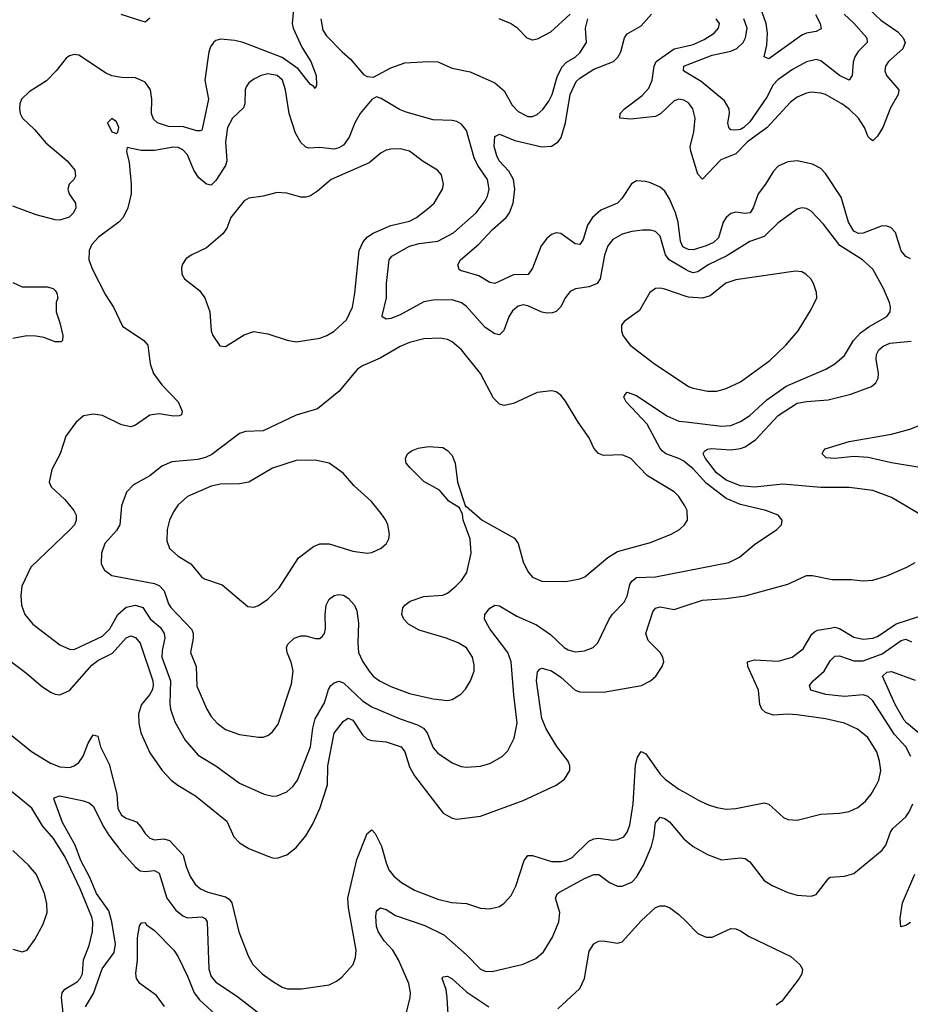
# Model space of a CAD drawing. Header units: inches. Extents: x 1834610 to 2027685, y 642842 to 774116.
# Tile 451 of 632: x 1957180 to 1960949, y 720901 to 725066. Entities that reach past the tile are written whole.
import ezdxf

# ---------------------------------------------------------------- set-up
doc = ezdxf.new("R2010")
doc.units = ezdxf.units.IN
doc.header["$MEASUREMENT"] = 0
doc.layers.add('B9752', color=7, linetype='Continuous')
doc.layers.add('B9762', color=7, linetype='Continuous')

msp = doc.modelspace()

# ---------------------------------------------------------------- linework, layer by layer
at = {"layer": 'B9752', "color": 5}
for points, elevation in [([(1958338.6, 725110), (1958332.8, 725050), (1958336.6, 725030), (1958374.1, 724950), (1958411.6, 724890), (1958434.3, 724830), (1958436.3, 724790), (1958430, 724775.3), (1958424.5, 724784.5), (1958410, 724792.3), (1958358.4, 724858.4), (1958290, 724906.8), (1958125.6, 724970), (1958090, 724978.3), (1958030, 724983.5), (1958010, 724977.7), (1958000.3, 724970), (1957987.8, 724952.2), (1957980.2, 724930), (1957963, 724810), (1957978.4, 724730), (1957954, 724610), (1957950, 724598.9), (1957943.4, 724596.6), (1957930, 724596), (1957873.3, 724613.3), (1957810, 724614), (1957762.5, 724630), (1957745.8, 724645.8), (1957737.6, 724670), (1957738.8, 724730), (1957733.2, 724770), (1957710, 724802.6), (1957670, 724820.2), (1957610, 724821.6), (1957570, 724829.3), (1957542.1, 724842.1), (1957430, 724915.8), (1957410, 724919.6), (1957390, 724914), (1957376.9, 724903.1), (1957334.3, 724850), (1957292.7, 724807.3), (1957219.4, 724760.6), (1957187.5, 724730), (1957179.7, 724710), (1957178.5, 724690), (1957181.8, 724670), (1957192.1, 724650), (1957241.7, 724601.7), (1957290, 724545.8), (1957380.3, 724470), (1957412.6, 724430), (1957415.5, 724404.5), (1957409, 724391), (1957388.8, 724370), (1957383.1, 724350), (1957389.3, 724329.3), (1957415.8, 724290), (1957417.4, 724270), (1957407.6, 724250), (1957388.6, 724231.4), (1957350, 724218.3), (1957330, 724219.5), (1957250, 724241.5), (1957150, 724277.6)], 520), ([(1957730, 725072.7), (1957710, 725056.2), (1957608.4, 725088.4)], 480), ([(1958454.3, 725070), (1958462.5, 725022.5), (1958478.5, 724998.5), (1958544, 724930), (1958579.6, 724899.6), (1958634.6, 724834.6), (1958650, 724825.7), (1958676.4, 724823.6), (1958750, 724863.2), (1958810, 724884.1), (1958910, 724890.2), (1958950, 724887.9), (1959010, 724861.3), (1959086.2, 724846.2), (1959190, 724799.6), (1959230, 724766), (1959264.3, 724704.3), (1959290, 724677.6), (1959330, 724656.5), (1959350, 724656.9), (1959370, 724665.4), (1959394.1, 724685.9), (1959418.8, 724721.1), (1959432.8, 724750), (1959454.7, 724825.3), (1959473.8, 724866.1), (1959493.7, 724886.3), (1959530, 724908), (1959550, 724926.4), (1959579.1, 724970), (1959574.3, 725030), (1959583.6, 725070)], 540), ([(1960000, 724099.2), (1959986, 724106), (1959976, 724130), (1959966.2, 724210), (1959955.4, 724250), (1959930, 724308.9), (1959910, 724341.1), (1959890, 724357.5), (1959850, 724376.2), (1959830, 724382.3), (1959790, 724384.1), (1959768.6, 724371.4), (1959728.1, 724310), (1959710, 724290.6), (1959639.5, 724260.5), (1959604, 724230), (1959583, 724197), (1959564, 724136), (1959550, 724115), (1959530, 724118.1), (1959470, 724162.6), (1959450, 724165), (1959430, 724158.4), (1959410, 724141), (1959386.8, 724110), (1959350, 724015.6), (1959331.8, 723988.2), (1959270, 723987.2), (1959190, 723949.8), (1959170, 723954.2), (1959123.3, 723983.3), (1959045.6, 724005.6), (1959039.5, 724010), (1959033.6, 724030), (1959044.7, 724050), (1959123, 724117), (1959181, 724179), (1959238.7, 724230), (1959253.1, 724250), (1959268.2, 724290), (1959274.9, 724350), (1959269, 724390), (1959250, 724425.4), (1959208.7, 724468.7), (1959199, 724490), (1959188.3, 724530), (1959190, 724573), (1959210, 724582.8), (1959275.5, 724555.5), (1959390, 724527.9), (1959430, 724531.6), (1959458.8, 724550), (1959471.7, 724568.3), (1959490.2, 724629.8), (1959509.9, 724750.1), (1959535.3, 724804.7), (1959550, 724819), (1959610, 724857.2), (1959693.3, 724890), (1959711.4, 724908.6), (1959723.8, 724930), (1959738.8, 724990), (1959750, 725007), (1959810, 725040.5), (1959853.8, 725090)], 520), ([(1959510, 725089.6), (1959426.1, 725013.9), (1959370, 724983.5), (1959350, 724980.4), (1959328, 724988), (1959286, 725030), (1959256.9, 725050), (1959209.5, 725070)], 540), ([(1960000, 724720.2), (1959990, 724726.2), (1959970, 724729.8), (1959950, 724723.1), (1959891.7, 724668.3), (1959870, 724656.3), (1959765.9, 724646), (1959719.3, 724650), (1959721.1, 724670), (1959739.3, 724690), (1959814.1, 724745.9), (1959842.6, 724777.4), (1959856.8, 724810), (1959864.7, 724870), (1959873.3, 724890), (1959950, 724943.5), (1960000, 724955)], 480), ([(1960000, 724843.1), (1959988.5, 724850), (1959991.1, 724870), (1960000, 724874.3)], 460), ([(1960000, 724008.1), (1959928.8, 724050), (1959912.3, 724072.3), (1959890.9, 724150.9), (1959870, 724169.8), (1959850, 724176.1), (1959815.5, 724175.5), (1959770, 724169.8), (1959730, 724158.5), (1959690, 724136.2), (1959669.5, 724110), (1959654.6, 724070), (1959636.3, 723970), (1959624, 723950), (1959590, 723937), (1959531.7, 723928.3), (1959510, 723917.3), (1959490, 723891.3), (1959468.8, 723850), (1959450, 723831.9), (1959434.2, 723825.8), (1959410, 723824.4), (1959390, 723829.4), (1959330, 723855.9), (1959310, 723860.2), (1959290, 723854.6), (1959265.7, 723834.3), (1959250, 723809.8), (1959228.1, 723751.9), (1959210, 723733.3), (1959190, 723737.1), (1959150, 723763.7), (1959070, 723852.5), (1959050, 723868.2), (1959010, 723880.8), (1958930, 723879.3), (1958890, 723873.1), (1958790, 723817.4), (1958750, 723801.8), (1958730, 723799.8), (1958713.6, 723810), (1958713.3, 723813.3), (1958732.6, 723890), (1958732.1, 723950), (1958743.2, 724050), (1958754, 724066), (1958830, 724108.4), (1958870, 724119.1), (1958950, 724130.1), (1959015.3, 724164.7), (1959111.4, 724250), (1959150, 724300.2), (1959159.9, 724320.1), (1959166.6, 724350), (1959159.1, 724390), (1959118.1, 724450), (1959102.5, 724482.5), (1959070, 724597.6), (1959050, 724623.9), (1959030, 724635.5), (1959010, 724639.3), (1958930, 724642.6), (1958815.8, 724675.8), (1958787, 724687), (1958710, 724733), (1958690, 724739.6), (1958670, 724728.2), (1958621, 724670), (1958598.5, 724630), (1958574.7, 724570), (1958550, 724536.1), (1958530, 724523.8), (1958510, 724519.3), (1958450, 724525.3), (1958403, 724523), (1958390, 724526.9), (1958370, 724546.3), (1958346.5, 724586.5), (1958320.5, 724670), (1958305.2, 724770), (1958291.3, 724810), (1958270, 724830.6), (1958230, 724837), (1958202, 724830), (1958170, 724814.5), (1958150, 724798.9), (1958138.3, 724781.7), (1958133.4, 724770), (1958132.3, 724710), (1958126.7, 724693.3), (1958080.8, 724650), (1958059.7, 724610), (1958051, 724550), (1958056.9, 724470), (1958050.2, 724450), (1958010, 724386.6), (1957990, 724367.1), (1957970, 724370.8), (1957937.9, 724397.9), (1957916.2, 724430), (1957890, 724494.8), (1957870, 724515.9), (1957850, 724525.5), (1957830, 724527.2), (1957750, 724512.7), (1957693.7, 724513.7), (1957634, 724526), (1957631.3, 724508.7), (1957642.9, 724462.9), (1957651.8, 724370), (1957650.9, 724330), (1957637.6, 724270), (1957617.4, 724230), (1957599.3, 724210), (1957513.7, 724146.3), (1957484.3, 724115.7), (1957473.7, 724090), (1957472.6, 724050), (1957487.3, 724010), (1957542.6, 723902.6), (1957576.9, 723850), (1957615.4, 723770), (1957704.9, 723710), (1957721.5, 723690), (1957732.1, 723610), (1957746, 723570), (1957781.7, 723521.7), (1957850.4, 723450), (1957866.8, 723410), (1957864.7, 723395.3), (1957854, 723390), (1957830.4, 723389.6), (1957770, 723399.8), (1957730, 723393.3), (1957670, 723351.2), (1957650, 723344.4), (1957610, 723352.3), (1957530, 723391.7), (1957490, 723398.4), (1957450, 723391.1), (1957417.3, 723362.7), (1957374.8, 723305.2), (1957350.3, 723230), (1957316, 723164), (1957304.2, 723110), (1957312.2, 723090), (1957370, 723037.3), (1957409.3, 722990), (1957418, 722970), (1957419.3, 722950), (1957411.1, 722930), (1957393.2, 722910), (1957227.1, 722750), (1957189.3, 722670), (1957184.5, 722630), (1957186.7, 722590), (1957200.9, 722550), (1957234.6, 722510), (1957350, 722421.3), (1957390, 722403.6), (1957410, 722402.2), (1957530, 722458.3), (1957561.1, 722490), (1957595.5, 722550), (1957630, 722581.3), (1957670, 722589.5), (1957700.5, 722580.5), (1957732.1, 722532.1), (1957775.9, 722495.9), (1957791.3, 722470), (1957793.9, 722450), (1957782.1, 722397.8), (1957781.7, 722370), (1957818.4, 722270), (1957814.4, 722174.4), (1957817.6, 722150), (1957836.3, 722096.3), (1957879.3, 722019.3), (1957935, 721955), (1958010, 721910.2), (1958110, 721837.3), (1958214.8, 721790), (1958250, 721781.7), (1958270, 721783.1), (1958310, 721800.3), (1958336.5, 721823.5), (1958355.5, 721850), (1958410.5, 721990), (1958420.8, 722070), (1958430.8, 722109.2), (1958470, 722176.4), (1958486.6, 722233.4), (1958496.4, 722250), (1958510, 722261.6), (1958530, 722267.7), (1958550, 722261.3), (1958630, 722185.5), (1958670, 722159.8), (1958790, 722108.4), (1958863.6, 722083.6), (1958888.1, 722070), (1958903.7, 722050), (1958930, 721986.9), (1958950, 721963.9), (1959010, 721923.2), (1959047.8, 721907.8), (1959070, 721904.5), (1959130, 721908.6), (1959170, 721919.7), (1959222, 721950), (1959246.3, 721973.7), (1959272.5, 722027.5), (1959285.8, 722090), (1959270.6, 722210), (1959259.6, 722350), (1959244.9, 722390), (1959169.2, 722490), (1959147.1, 722530), (1959147.8, 722550), (1959170, 722577.7), (1959190, 722590.3), (1959210, 722586.3), (1959283.9, 722543.9), (1959366.8, 722506.8), (1959426.1, 722466.1), (1959484, 722410), (1959500.4, 722400.4), (1959530, 722392), (1959570, 722396.2), (1959607.3, 722410), (1959626.9, 722430), (1959674.2, 722530), (1959688.6, 722551.4), (1959737.3, 722602.7), (1959750, 722628.4), (1959762.3, 722677.7), (1959770, 722691.8), (1959790, 722707.2), (1959870, 722709.4), (1960000, 722734.8)], 540), ([(1957150, 723954.4), (1957190, 723936.8), (1957296.1, 723936.1), (1957321, 723930), (1957330, 723921), (1957337.3, 723910), (1957340.7, 723890), (1957334, 723870), (1957333.4, 723830), (1957350, 723784.7), (1957362.4, 723730), (1957360.7, 723710), (1957355.8, 723704.2), (1957330, 723703.5), (1957281.7, 723721.7), (1957247.6, 723727.6), (1957210, 723728.7), (1957150, 723718.2)], 520), ([(1960000, 723895.9), (1959910, 723926.2), (1959890, 723931), (1959870.4, 723929.7), (1959847.2, 723912.8), (1959803.4, 723836.6), (1959737.3, 723790), (1959726.4, 723773.6), (1959726, 723750), (1959732.7, 723730), (1959763.1, 723690), (1959866, 723610), (1960000, 723521.8)], 560), ([(1960000, 722999.3), (1959994.7, 723010), (1959969.8, 723049.8), (1959949.8, 723069.8), (1959836.9, 723136.9), (1959766.3, 723210), (1959730, 723225.8), (1959650, 723223.5), (1959630, 723231.3), (1959610, 723254), (1959590, 723296.9), (1959543.2, 723363.2), (1959490, 723453.3), (1959470, 723477.6), (1959450, 723492), (1959430, 723497), (1959370, 723489.6), (1959270, 723442.4), (1959230, 723433.7), (1959210, 723439.7), (1959184.9, 723464.9), (1959129.3, 723569.3), (1959049.2, 723669.2), (1959010, 723703.9), (1958990, 723713.3), (1958959.2, 723719.2), (1958890, 723716.2), (1958830, 723701.4), (1958790, 723684.5), (1958705.8, 723634.2), (1958630, 723602.2), (1958610, 723587.4), (1958530, 723493.5), (1958440.3, 723419.7), (1958350, 723393.2), (1958210, 723327.7), (1958135.6, 723324.4), (1958110, 723315.6), (1957992.5, 723227.5), (1957966, 723214), (1957933.6, 723206.4), (1957824.1, 723195.9), (1957781.6, 723178.4), (1957730, 723137.3), (1957661.3, 723098.7), (1957631.6, 723068.4), (1957610.2, 723009.8), (1957603.5, 722930), (1957590, 722905.4), (1957540.3, 722850), (1957525.3, 722810), (1957524.4, 722764.4), (1957538, 722738), (1957570, 722715.8), (1957750, 722681.2), (1957772, 722672), (1957790.9, 722650.9), (1957810, 722595.3), (1957819.7, 722579.7), (1957907.5, 722487.5), (1957913.5, 722470), (1957913.7, 722450), (1957902.8, 722390), (1957926, 722330), (1957930, 722247.3), (1957971.3, 722150), (1957990, 722118.7), (1958015.3, 722090), (1958050, 722064.3), (1958110, 722043.2), (1958190, 722031.2), (1958210, 722031.4), (1958230, 722038.9), (1958250, 722053.4), (1958273.6, 722086.4), (1958330, 722257.3), (1958337, 722310), (1958328.5, 722348.5), (1958311, 722390), (1958308.5, 722410), (1958314.7, 722425.2), (1958340.9, 722450), (1958370, 722460.3), (1958390, 722460.3), (1958431.5, 722448.5), (1958450, 722448.4), (1958461.3, 722458.7), (1958469.7, 722470.3), (1958473.7, 722490), (1958472.2, 722550), (1958477.4, 722590), (1958490, 722614.9), (1958510, 722630.3), (1958530, 722634.9), (1958550, 722631.7), (1958570, 722619.5), (1958596.9, 722590), (1958606.2, 722566.2), (1958613.7, 722513.7), (1958610.1, 722429.9), (1958614, 722390), (1958630, 722352.9), (1958658.9, 722310), (1958675.9, 722290), (1958702.4, 722270), (1958750, 722246.1), (1958830, 722215.9), (1958930, 722192.9), (1958990, 722186.4), (1959010, 722190.2), (1959046.6, 722213.4), (1959065.8, 722234.2), (1959087.4, 722270), (1959102.7, 722310), (1959103.1, 722336.9), (1959096.5, 722370), (1959070, 722409.7), (1959035.6, 722430), (1958984.5, 722450), (1958870, 722483.4), (1958825.4, 722510), (1958805.4, 722530), (1958797.4, 722550), (1958801.8, 722578.2), (1958809.6, 722590), (1958832.7, 722607.3), (1958890, 722625.8), (1958970, 722631.4), (1958990, 722640.2), (1959025.7, 722670), (1959050, 722694.6), (1959072.3, 722727.7), (1959090.6, 722810), (1959085.7, 722870), (1959056.9, 722950), (1959054, 722974), (1959041.2, 723001.2), (1958996, 723030), (1958956.3, 723076.3), (1958890, 723112.3), (1958832.7, 723170), (1958816, 723190), (1958812.7, 723210), (1958821.2, 723230), (1958838, 723242), (1958866.7, 723253.3), (1958910, 723260.4), (1958970, 723256.4), (1958990, 723244), (1959010, 723222.8), (1959022.4, 723190), (1959032.2, 723110), (1959066.8, 723006.8), (1959070, 723006.8), (1959137.6, 722950), (1959273.8, 722873.8), (1959289.1, 722850), (1959310, 722773.4), (1959330, 722732.7), (1959350, 722708.9), (1959390, 722691.4), (1959490.8, 722689.2), (1959550, 722701.1), (1959571.8, 722710), (1959668.4, 722791.6), (1959710, 722817.3), (1959850, 722854.7), (1959937, 722890), (1959971.8, 722910), (1959993.6, 722930), (1960000, 722940.7)], 560), ([(1960000, 723190.3), (1959990, 723198.3), (1959970, 723210.3), (1959914.2, 723230), (1959900.6, 723240.6), (1959890, 723252.1), (1959835.4, 723355.4), (1959746.6, 723450), (1959737.2, 723470), (1959740.2, 723479.8), (1959750, 723490.4), (1959790, 723476.4), (1959918.9, 723390), (1959970, 723368.4), (1960000, 723364.8)], 540), ([(1957056.3, 722416.3), (1957210, 722300.7), (1957270, 722249.2), (1957310, 722222.2), (1957330, 722213.2), (1957350, 722211.1), (1957390, 722228.4), (1957484.6, 722335.4), (1957510, 722355.6), (1957572.7, 722387.3), (1957630, 722451.2), (1957650, 722459.8), (1957670, 722453.3), (1957689.3, 722429.3), (1957743, 722270), (1957744.9, 722250), (1957740.1, 722230), (1957729.5, 722210), (1957695.5, 722170), (1957681.9, 722130), (1957683.9, 722090), (1957692.7, 722050), (1957730, 721964.4), (1957783, 721890), (1957820.2, 721850), (1957848.3, 721828.3), (1957923.9, 721783.9), (1958055.9, 721676), (1958086.4, 721610), (1958110, 721584), (1958150, 721560.9), (1958230, 721527.6), (1958250, 721520.3), (1958270, 721519.5), (1958310, 721533.7), (1958350, 721564.6), (1958390, 721614.3), (1958418.2, 721661.8), (1958450, 721730.3), (1958481.7, 721830), (1958484.3, 721910), (1958510, 722048.8), (1958550, 722099.4), (1958570, 722112.1), (1958590, 722103), (1958630, 722041), (1958650, 722023.5), (1958670, 722016.8), (1958730, 722012.2), (1958793.8, 721990), (1958809.1, 721969.1), (1958830, 721905.3), (1958850, 721867.7), (1958972, 721710), (1959009.4, 721689.4), (1959030, 721684.2), (1959130, 721696.5), (1959310, 721763.5), (1959450, 721827.9), (1959485.9, 721854.1), (1959507.4, 721890), (1959507.7, 721910), (1959500.8, 721930), (1959452.4, 721992.4), (1959407.2, 722067.2), (1959389.5, 722110), (1959367.6, 722270), (1959371.6, 722308.4), (1959380.6, 722319.4), (1959390, 722323.6), (1959430, 722312.4), (1959470, 722284.8), (1959530, 722230.1), (1959550, 722222.6), (1959650, 722221.2), (1959810.7, 722249.3), (1959849.6, 722270), (1959871.3, 722290), (1959898.7, 722330), (1959905.6, 722350), (1959901.3, 722370), (1959889.7, 722390), (1959840, 722440), (1959829.2, 722469.2), (1959859, 722561), (1959870, 722577.6), (1959890, 722582.7), (1959950, 722571.8), (1960000, 722588.4)], 520), ([(1957110, 722068.5), (1957230, 721970.7), (1957310, 721921.4), (1957350, 721905.2), (1957390, 721903), (1957410, 721909.4), (1957430, 721924.1), (1957448.3, 721951.7), (1957470, 722006.3), (1957490, 722041.7), (1957510, 722034.9), (1957522.1, 721990), (1957557.7, 721917.7), (1957591.4, 721790), (1957595.4, 721730), (1957610, 721701.1), (1957630, 721688.1), (1957673.5, 721673.5), (1957692.7, 721652.7), (1957710, 721623.2), (1957730, 721603.8), (1957750, 721596.8), (1957790, 721600.7), (1957813.6, 721593.6), (1957871.7, 721531.7), (1957884, 721484), (1957901.4, 721441.4), (1957922.2, 721410), (1957944.4, 721390), (1957975.3, 721375.3), (1958050, 721356.5), (1958066.6, 721346.6), (1958076.9, 721330), (1958107.8, 721207.8), (1958145.9, 721105.9), (1958165.8, 721070), (1958206.5, 721030), (1958250, 720998.8), (1958290, 720974), (1958312.8, 720967.2), (1958372.9, 720967.1), (1958490, 720983.8), (1958520.8, 720999.2), (1958543.3, 721016.7), (1958591.6, 721070), (1958601.3, 721098.7), (1958603.1, 721130), (1958571, 721310), (1958568.9, 721350), (1958606.7, 721513.3), (1958650, 721624), (1958670, 721639.5), (1958684.2, 721624.2), (1958711.6, 721570), (1958730, 721499.5), (1958742.5, 721470), (1958763.1, 721443.1), (1958796, 721416), (1958850, 721384.8), (1958950, 721346), (1959007.6, 721332.4), (1959070, 721327.7), (1959130, 721307.4), (1959170, 721304.9), (1959210, 721314.9), (1959230, 721328.7), (1959259.1, 721360.9), (1959279.3, 721400.7), (1959314.5, 721510), (1959329.9, 721530.1), (1959350, 721531.2), (1959430, 721504.8), (1959470, 721505.5), (1959491.3, 721510), (1959517.4, 721522.6), (1959588.9, 721591.1), (1959610, 721601.9), (1959630, 721604.1), (1959690, 721596), (1959710, 721597.8), (1959736.4, 721610), (1959751.1, 721628.9), (1959761.3, 721658.7), (1959775.5, 721750), (1959786.2, 721913.8), (1959793.7, 721946.3), (1959810, 721970.3), (1959830, 721960.2), (1959890, 721874.2), (1959912.2, 721852.2), (1959970, 721811.7), (1960000, 721794.7)], 480), ([(1957363.4, 720863.4), (1957357.2, 720930), (1957359.9, 720950), (1957370, 720965), (1957423.1, 720996.9), (1957435.9, 721010), (1957445, 721030), (1957450.3, 721090), (1957473, 721150), (1957487.5, 721210), (1957489.5, 721250), (1957485.4, 721270), (1957435.5, 721390), (1957370, 721526.4), (1957323.1, 721603.1), (1957275.7, 721655.7), (1957231.3, 721731.3), (1957120.9, 721820.9)], 480), ([(1957458.3, 720890), (1957492.4, 720947.6), (1957528.2, 721051.8), (1957579.5, 721120.5), (1957584.8, 721155.2), (1957570.3, 721250), (1957556.5, 721296.5), (1957504.7, 721370), (1957477.1, 721437.1), (1957438.2, 721510), (1957414.8, 721574.8), (1957360.9, 721670), (1957323.6, 721770), (1957325.6, 721774.4), (1957350, 721782.6), (1957450, 721762), (1957473.3, 721753.3), (1957490, 721739.5), (1957535.1, 721650), (1957556.9, 721616.9), (1957607, 721550), (1957670, 721481.4), (1957690, 721466.4), (1957710, 721463), (1957750, 721467.8), (1957770, 721456.1), (1957802.8, 721350), (1957839.8, 721299.8), (1957870, 721275.1), (1957890, 721267.5), (1957950, 721270.8), (1957964.7, 721264.7), (1957973.1, 721250), (1957979.8, 721050), (1957990, 721019.1), (1958010, 720995.3), (1958097.7, 720937.7), (1958290, 720788.3)], 460), ([(1958807.7, 720832.3), (1958831.7, 720930), (1958833.5, 720950), (1958827.2, 720990), (1958783.2, 721090), (1958758.7, 721130), (1958722.7, 721170), (1958696.4, 721210), (1958689.9, 721230.1), (1958686.7, 721273.3), (1958690, 721296.3), (1958706, 721310), (1958730, 721302.2), (1958770, 721277.6), (1958894.3, 721234.4), (1958975.2, 721195.2), (1959071.1, 721110), (1959130, 721050.2), (1959150, 721041.5), (1959179.6, 721040.4), (1959310, 721071.6), (1959364.7, 721095.3), (1959396.1, 721123.9), (1959434.3, 721185.7), (1959461.2, 721250), (1959465.6, 721290), (1959447.4, 721350), (1959455.8, 721370), (1959464.4, 721375.6), (1959570, 721433.1), (1959610, 721450.2), (1959630.8, 721450.8), (1959676.1, 721416.1), (1959710, 721400.8), (1959730, 721400.7), (1959770, 721418.6), (1959790, 721438.5), (1959820.1, 721490), (1959853.5, 721570), (1959864.1, 721610), (1959870.9, 721669.1), (1959890, 721693.4), (1959910, 721687.6), (1959930, 721672.6), (1959990, 721601.6), (1960000, 721593.5)], 460), ([(1957150, 721134.8), (1957190, 721122.8), (1957210.9, 721130), (1957244.4, 721175.6), (1957279.5, 721240.5), (1957295.3, 721290), (1957293.9, 721326.1), (1957284.4, 721370), (1957250.4, 721450), (1957216.9, 721490), (1957150, 721551.3)], 520), ([(1959457.4, 720882.6), (1959550, 720968.7), (1959569.8, 721010), (1959590, 721126.8), (1959610, 721157.1), (1959630, 721168.4), (1959649.7, 721170.3), (1959710, 721160.4), (1959730, 721166), (1959810, 721254.9), (1959870, 721310.4), (1959890, 721318), (1959910, 721318), (1959930, 721310.4), (1959970, 721281.6), (1960000, 721251.2)], 440), ([(1957792.3, 720892.3), (1957758.7, 720938.7), (1957687.8, 720990), (1957674.3, 721010), (1957671.1, 721031.1), (1957678.6, 721090), (1957678.3, 721181.7), (1957687, 721233), (1957694.6, 721245.4), (1957710, 721246.8), (1957717, 721237), (1957750, 721214), (1957831.5, 721130), (1957850, 721102.4), (1957890, 721020.2), (1957918.1, 720950), (1957940.7, 720920.7), (1958190, 720692.4)], 440), ([(1958998.7, 720770), (1958989.2, 720929.2), (1958984.1, 720964.1), (1958968.2, 721010), (1958970, 721018), (1958990, 721020.4), (1959010, 721008.7), (1959072.5, 720952.4), (1959165.3, 720890)], 440)]:
    msp.add_lwpolyline(points, dxfattribs=dict(at, elevation=elevation))
for points, elevation in [([(1957570, 724648.7), (1957551.3, 724630), (1957570, 724592), (1957590, 724584.7), (1957595.3, 724590), (1957599, 724610), (1957590, 724634)], 540), ([(1958790, 724520.3), (1958750, 724519.3), (1958730, 724514.2), (1958710, 724502.6), (1958659.3, 724460.7), (1958497.4, 724390), (1958439.6, 724340.4), (1958410, 724321.5), (1958390, 724315.3), (1958370, 724316.1), (1958310, 724332), (1958270, 724336), (1958210, 724320.4), (1958150, 724311.9), (1958130, 724299.7), (1958073.4, 724230), (1958055.8, 724184.2), (1958039.7, 724160.3), (1957970, 724101.1), (1957907.7, 724072.3), (1957884.4, 724055.6), (1957868.2, 724031.8), (1957863.8, 724016.2), (1957865.5, 723990), (1957877.3, 723970), (1957940.7, 723920.7), (1957963.8, 723890), (1957984.2, 723830), (1957990.4, 723750.4), (1957997.1, 723730), (1958027, 723687), (1958050, 723683.8), (1958130, 723733.7), (1958170, 723747.7), (1958230, 723738), (1958311.2, 723711.2), (1958350, 723704.2), (1958450, 723718.8), (1958479.6, 723730), (1958511, 723749), (1958562.8, 723797.2), (1958587.7, 723850), (1958598.6, 723910), (1958616.3, 724090), (1958633.1, 724126.9), (1958652, 724148), (1958676.2, 724163.8), (1958750, 724196.3), (1958830, 724214), (1958858.5, 724230), (1958911.1, 724270), (1958933.3, 724290), (1958968.4, 724350), (1958973.3, 724370), (1958965.1, 724410), (1958947.6, 724430), (1958887, 724467), (1958830, 724510.8)], 560), ([(1958430, 723202.8), (1958350, 723202), (1958250.2, 723169.8), (1958150, 723109.8), (1958110, 723103.5), (1958030, 723101.8), (1957990, 723093.8), (1957890, 723049.7), (1957850, 723014.3), (1957830, 722985.1), (1957814.2, 722950), (1957803.2, 722910), (1957802.4, 722862.4), (1957814, 722830), (1957850, 722797), (1957904.3, 722764.3), (1957948.5, 722710), (1957961.2, 722701.2), (1958036.4, 722676.4), (1958144.8, 722584.8), (1958170, 722581.7), (1958190, 722587.7), (1958230, 722614.9), (1958277.5, 722662.5), (1958359.6, 722790), (1958422.5, 722837.5), (1958450, 722848.8), (1958490, 722849), (1958590, 722818), (1958649.6, 722810.4), (1958670, 722812.4), (1958710, 722830.6), (1958732, 722850), (1958742, 722870), (1958745.1, 722890), (1958737.6, 722930), (1958729.6, 722950), (1958710, 722977), (1958668.5, 723028.5), (1958595, 723095.1), (1958548, 723148), (1958490, 723189.8)], 580)]:
    msp.add_lwpolyline(points, close=True, dxfattribs=dict(at, elevation=elevation))
at = {"layer": 'B9762', "color": 5}
for points, elevation in [([(1960776.6, 725110), (1960823.8, 725063.8), (1960895.6, 725015.6), (1960918.8, 724990), (1960926.8, 724970), (1960916.8, 724943.2), (1960856.9, 724890), (1960844.1, 724870), (1960841.5, 724850), (1960848.4, 724830), (1960900.7, 724770), (1960898, 724750), (1960865.8, 724694.2), (1960832.5, 724610), (1960810, 724574.2), (1960790, 724554), (1960781, 724561), (1960770, 724571.3), (1960754.6, 724610), (1960730, 724649.8), (1960690, 724688.4), (1960659.2, 724710), (1960590, 724749.8), (1960570, 724756), (1960530, 724759.5), (1960510, 724755.4), (1960470, 724738.3), (1960441.9, 724718.1), (1960343.8, 724610), (1960260.6, 724550), (1960210, 724499.5), (1960146.7, 724473.3), (1960070, 724391.2), (1960050, 724413.5), (1960020.2, 724510), (1960016.9, 724530), (1960033, 724590), (1960038.5, 724650), (1960029.1, 724689.1), (1960010, 724714.2), (1960000, 724720.2)], 480), ([(1960548.2, 725088.2), (1960568.2, 725050), (1960572, 725028), (1960550, 725016.4), (1960510, 725009.2), (1960490, 725000.9), (1960350, 724901.2), (1960330, 724909.2), (1960341.5, 724958.5), (1960344.7, 725010), (1960339.2, 725050), (1960318.5, 725110)], 440), ([(1960668.9, 725090), (1960710, 725052.3), (1960765.2, 724990), (1960765.8, 724970), (1960728.4, 724931.6), (1960714.3, 724910), (1960707, 724887), (1960702.4, 724830), (1960690, 724811.3), (1960650, 724830.6), (1960570, 724891.7), (1960550, 724897.6), (1960510, 724888.5), (1960450, 724855.2), (1960388.3, 724811.7), (1960369.2, 724790.8), (1960341.6, 724738.4), (1960270, 724634.2), (1960244.6, 724610), (1960230, 724601.9), (1960210, 724598.7), (1960190, 724601.2), (1960180.3, 724610), (1960177.3, 724630), (1960183.9, 724670), (1960182, 724690), (1960163.2, 724723.2), (1960064.5, 724804.5), (1960000, 724843.1)], 460), ([(1960000, 724955), (1960030, 724961.9), (1960076.8, 724983.2), (1960118.8, 725010), (1960137.7, 725030), (1960141, 725050), (1960128, 725070)], 480), ([(1960000, 724874.3), (1960003.9, 724876.1), (1960110, 724916.3), (1960190, 724933.2), (1960214.9, 724945.1), (1960241.3, 724970), (1960251.9, 724990), (1960258.2, 725030), (1960244.8, 725070)], 460), ([(1960950, 724054.5), (1960930, 724064.8), (1960910, 724088.4), (1960886.5, 724166.5), (1960866.9, 724186.9), (1960850, 724193.3), (1960830, 724193.8), (1960750, 724163.4), (1960730, 724162.6), (1960710, 724171.2), (1960687.8, 724210), (1960655.8, 724315.8), (1960590, 724416.4), (1960570, 724436.4), (1960535.7, 724455.7), (1960470, 724469.1), (1960430, 724464.5), (1960390, 724447.1), (1960370, 724426.2), (1960336.3, 724370), (1960305.5, 724330), (1960284.2, 724270), (1960270.9, 724250), (1960250, 724246), (1960210, 724252), (1960190, 724246.8), (1960170, 724229.8), (1960157.2, 724210), (1960137, 724143), (1960116.2, 724123.8), (1960085.6, 724110), (1960030, 724092.5), (1960010, 724094.2), (1960000, 724099.2)], 520), ([(1960000, 723364.8), (1960150, 723346.9), (1960190, 723350.1), (1960230, 723366), (1960270, 723392.4), (1960341.5, 723458.5), (1960423.3, 723516.7), (1960592, 723588), (1960629.9, 723610.1), (1960670, 723646), (1960709, 723710), (1960737.6, 723742.4), (1960772.8, 723767.2), (1960849.9, 723810.2), (1960863.1, 723830), (1960865.6, 723850), (1960861.2, 723870), (1960836.2, 723930), (1960790, 724010.9), (1960747.2, 724050), (1960651.3, 724111.3), (1960581.4, 724201.4), (1960530, 724256.4), (1960510, 724268.4), (1960490, 724271), (1960470, 724265.4), (1960390, 724207.7), (1960330.9, 724149.1), (1960270, 724128.2), (1960172.6, 724067.4), (1960092.9, 724030), (1960050, 723999.9), (1960030, 723995.3), (1960010, 724002.2), (1960000, 724008.1)], 540), ([(1960000, 723521.8), (1960010, 723515.2), (1960030, 723507.1), (1960090, 723495.5), (1960130, 723495.5), (1960170, 723506), (1960230, 723534), (1960355, 723625), (1960422.7, 723690), (1960474.3, 723750), (1960530, 723840.7), (1960553.3, 723890), (1960552.5, 723912.5), (1960539.7, 723950), (1960527.3, 723970), (1960506.6, 723990), (1960490, 723999.7), (1960463, 724003), (1960210, 723966), (1960168.3, 723951.7), (1960102, 723898), (1960070, 723888.6), (1960010, 723892.5), (1960000, 723895.9)], 560), ([(1961031.1, 722950), (1960870, 723045.9), (1960790, 723074.7), (1960690, 723087.4), (1960570, 723087.2), (1960410, 723101.4), (1960290, 723089.2), (1960230, 723094.1), (1960170, 723119), (1960128.5, 723150), (1960082.2, 723210), (1960072.7, 723230), (1960078.6, 723241.4), (1960090.5, 723249.5), (1960107.2, 723252.8), (1960190, 723247.1), (1960230, 723252.3), (1960250, 723260.1), (1960295.2, 723290), (1960390, 723392.5), (1960470, 723444.6), (1960510, 723452), (1960601.3, 723458.7), (1960697.1, 723482.9), (1960785, 723515), (1960802.7, 723530), (1960812.9, 723550), (1960814.4, 723570), (1960804, 723630), (1960806.5, 723650), (1960815.9, 723670), (1960834.3, 723685.7), (1960862.6, 723697.4), (1960953.1, 723706.9)], 520), ([(1960990, 723171.6), (1960870, 723191.2), (1960770, 723214.5), (1960710, 723218.5), (1960630, 723210.6), (1960593.6, 723213.6), (1960576, 723230), (1960579.7, 723240.2), (1960588.7, 723251.3), (1960690, 723281.9), (1960870, 723313.1), (1960946.4, 723333.6), (1960986.2, 723350)], 480), ([(1960000, 722734.8), (1960180.9, 722770), (1960226.5, 722793.5), (1960290, 722846), (1960383.7, 722910), (1960403.7, 722930), (1960406.6, 722950), (1960389.3, 722970), (1960337.2, 722990), (1960230, 723016), (1960170, 723041.1), (1960085.4, 723105.4), (1960030, 723166.5), (1960000, 723190.3)], 540), ([(1960000, 722940.7), (1960005.6, 722950), (1960004.7, 722990), (1960000, 722999.3)], 560), ([(1960000, 722588.4), (1960070, 722611.5), (1960170, 722617.4), (1960250, 722628.6), (1960430, 722678.2), (1960510, 722715.7), (1960535.7, 722715.7), (1960618.2, 722698.2), (1960698.3, 722698.3), (1960750, 722692.2), (1960790, 722696.2), (1960850, 722713.5), (1960934.7, 722750), (1960969.7, 722770)], 520), ([(1960000, 721794.7), (1960050, 721766.4), (1960090, 721746.2), (1960130, 721733.4), (1960170, 721727.2), (1960210, 721729.2), (1960330, 721753.4), (1960350, 721748.5), (1960411.9, 721691.9), (1960430, 721683.2), (1960470, 721680.2), (1960570, 721706), (1960650, 721710.2), (1960690, 721717.3), (1960726.6, 721733.4), (1960759.2, 721760.8), (1960783.1, 721790), (1960806.6, 721830), (1960815.8, 721850), (1960824.1, 721890), (1960819.3, 721930), (1960806.8, 721970), (1960769.9, 722029.9), (1960725.4, 722065.4), (1960669.9, 722089.9), (1960590, 722108.8), (1960470, 722126.5), (1960430, 722129.1), (1960370, 722125), (1960336, 722136), (1960320.4, 722150), (1960312, 722170), (1960306.2, 722230), (1960260.8, 722330), (1960260.5, 722350), (1960290, 722358), (1960390, 722353.4), (1960449.6, 722370), (1960495.5, 722404.5), (1960532.6, 722467.4), (1960543, 722477), (1960556.6, 722483.4), (1960610, 722493.1), (1960630, 722496.2), (1960650, 722491.5), (1960710, 722453.8), (1960750, 722445.6), (1960790, 722450.1), (1960810, 722457.8), (1960889.7, 722510.3), (1960990, 722543.1)], 480), ([(1960951.5, 721950), (1960929.9, 721990), (1960882.5, 722042.5), (1960790, 722184.8), (1960770, 722203.4), (1960750, 722210.4), (1960670, 722203.6), (1960591.4, 722211.4), (1960527.3, 722230), (1960521.7, 722250), (1960537.6, 722270), (1960584.2, 722310), (1960610, 722354.9), (1960630, 722374.7), (1960650, 722374.8), (1960710, 722354.3), (1960750, 722354.2), (1960830, 722383.5), (1960910, 722439.8), (1960930, 722445.5), (1960954.5, 722434.5)], 460), ([(1960998.3, 722038.3), (1960934.3, 722090), (1960923.5, 722103.5), (1960884.4, 722170), (1960830.9, 722290), (1960850, 722306.4), (1960870, 722309.4), (1960970, 722272.8)], 440), ([(1960000, 721593.5), (1960030, 721569.2), (1960090, 721535.2), (1960150, 721512.9), (1960230, 721520.8), (1960250, 721517.7), (1960270, 721504.6), (1960330, 721424.9), (1960364.2, 721404.2), (1960430, 721374.6), (1960470, 721362.6), (1960530, 721359), (1960550, 721366), (1960604.4, 721435.6), (1960610, 721439.3), (1960670, 721443.7), (1960710, 721455.3), (1960830, 721553.7), (1960845.8, 721574.2), (1960865.2, 721630), (1960874.8, 721645.2), (1960930, 721694.3), (1960944.8, 721715.2), (1960960.2, 721750)], 460), ([(1960950, 721247.7), (1960930, 721234.7), (1960909.6, 721229.7), (1960906.3, 721266.3), (1960915.3, 721330), (1960968.2, 721451.8)], 440), ([(1960000, 721251.2), (1960050, 721200.5), (1960084.9, 721184.9), (1960110, 721185.5), (1960190, 721221.6), (1960210, 721220.4), (1960230, 721212.2), (1960267.5, 721187.5), (1960443.9, 721103.9), (1960481.6, 721070), (1960492.2, 721050), (1960490.3, 721030), (1960478.7, 721010), (1960405.9, 720914.1), (1960381.8, 720898.2)], 440)]:
    msp.add_lwpolyline(points, dxfattribs=dict(at, elevation=elevation))

doc.saveas('drawing.dxf')
